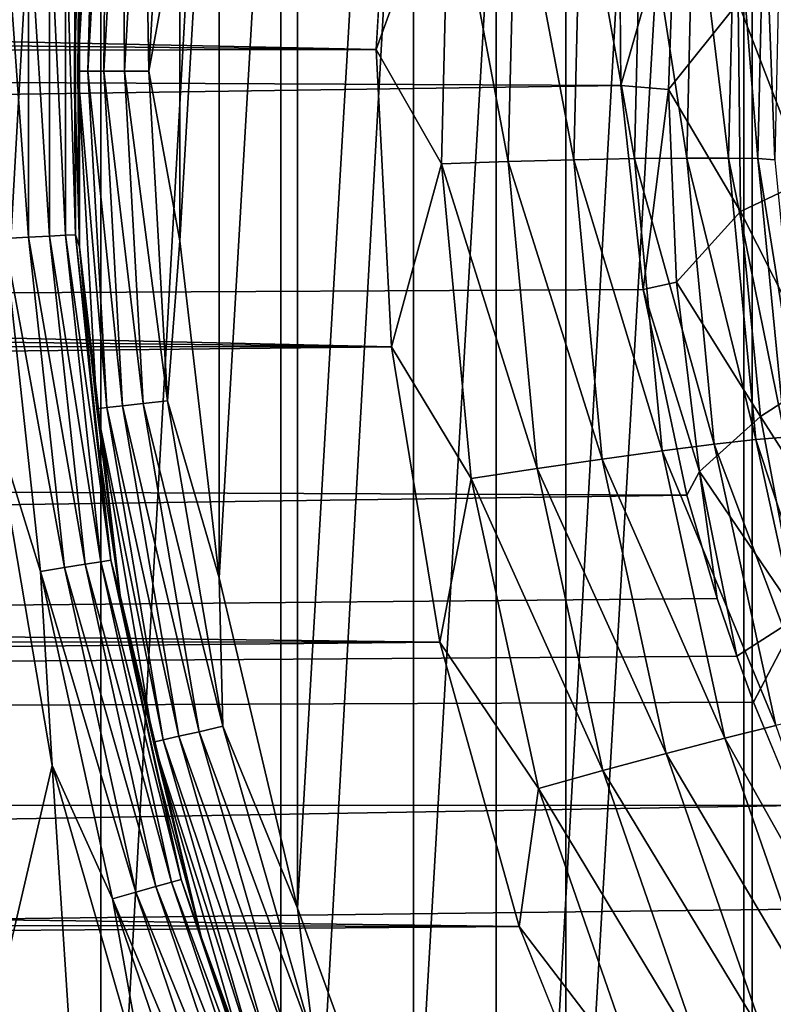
# Model space of a CAD drawing. Header units: millimetres. Extents: x -139 to 106, y -8 to 139.
# Tile 246 of 459: x -15.27 to -11.52, y 65.65 to 70.54. Entities that reach past the tile are written whole.
import ezdxf

# ---------------------------------------------------------------- set-up
doc = ezdxf.new("R2010")
doc.units = ezdxf.units.MM
doc.header["$LTSCALE"] = 53.842063
for name, color, linetype in [('33', 7, 'CONTINUOUS'), ('34', 7, 'CONTINUOUS'), ('44', 7, 'CONTINUOUS'), ('45', 7, 'CONTINUOUS'), ('497', 7, 'CONTINUOUS'), ('499', 7, 'CONTINUOUS'), ('502', 7, 'CONTINUOUS'), ('503', 7, 'CONTINUOUS'), ('504', 7, 'CONTINUOUS'), ('506', 7, 'CONTINUOUS')]:
    doc.layers.add(name, color=color, linetype=linetype)

msp = doc.modelspace()

# ---------------------------------------------------------------- linework, layer by layer
at = {"layer": '33', "color": 8, "linetype": 'CONTINUOUS'}
for points in [[(-12.2826, 70.2173, 19.1267), (-12.2918, 71.221, 19.4051), (-117, 70.7122, 19.271), (-12.2826, 70.2173, 19.1267)], [(-117, 68.66, 18.5795), (-12.2826, 70.2173, 19.1267), (-117, 70.7122, 19.271), (-117, 68.66, 18.5795)], [(-12.172, 69.2035, 18.787), (-12.2826, 70.2173, 19.1267), (-117, 68.66, 18.5795), (-12.172, 69.2035, 18.787)], [(-11.9545, 68.181, 18.3814), (-12.172, 69.2035, 18.787), (-117, 68.66, 18.5795), (-11.9545, 68.181, 18.3814)], [(-117, 66.6946, 17.6702), (-11.9545, 68.181, 18.3814), (-117, 68.66, 18.5795), (-117, 66.6946, 17.6702)], [(-11.8034, 67.6674, 18.1526), (-11.9545, 68.181, 18.3814), (-117, 66.6946, 17.6702), (-11.8034, 67.6674, 18.1526)], [(-11.7061, 67.3803, 18.0171), (-11.8034, 67.6674, 18.1526), (-117, 66.6946, 17.6702), (-11.7061, 67.3803, 18.0171)], [(-11.6226, 67.1531, 17.9058), (-11.7061, 67.3803, 18.0171), (-117, 66.6946, 17.6702), (-11.6226, 67.1531, 17.9058)], [(-11.4111, 66.639, 17.6407), (-11.6226, 67.1531, 17.9058), (-117, 66.6946, 17.6702), (-11.4111, 66.639, 17.6407)], [(-117, 64.839, 16.5538), (-11.4111, 66.639, 17.6407), (-117, 66.6946, 17.6702), (-117, 64.839, 16.5538)], [(-11.1676, 66.1262, 17.357), (-11.4111, 66.639, 17.6407), (-117, 64.839, 16.5538), (-11.1676, 66.1262, 17.357)], [(-10.8911, 65.6162, 17.0549), (-11.1676, 66.1262, 17.357), (-117, 64.839, 16.5538), (-10.8911, 65.6162, 17.0549)]]:
    msp.add_3dface(points, dxfattribs=at)
at = {"layer": '34', "color": 8, "linetype": 'CONTINUOUS'}
for points in [[(-12.2918, 71.221, 19.4051), (-12.2826, 70.2173, 19.1267), (-12.0106, 71.1663, 19.4121), (-12.2918, 71.221, 19.4051)], [(-12.2826, 70.2173, 19.1267), (-12.0466, 70.1973, 19.135), (-12.0106, 71.1663, 19.4121), (-12.2826, 70.2173, 19.1267)], [(-12.0466, 70.1973, 19.135), (-11.6995, 70.6287, 19.343), (-12.0106, 71.1663, 19.4121), (-12.0466, 70.1973, 19.135)], [(-11.3592, 69.7456, 19.1949), (-11.3594, 70.7327, 19.5204), (-11.6995, 70.6287, 19.343), (-11.3592, 69.7456, 19.1949)], [(-11.6886, 69.591, 19.0017), (-11.6995, 70.6287, 19.343), (-12.0466, 70.1973, 19.135), (-11.6886, 69.591, 19.0017)], [(-11.6886, 69.591, 19.0017), (-11.3592, 69.7456, 19.1949), (-11.6995, 70.6287, 19.343), (-11.6886, 69.591, 19.0017)], [(-12.2826, 70.2173, 19.1267), (-12.172, 69.2035, 18.787), (-12.0466, 70.1973, 19.135), (-12.2826, 70.2173, 19.1267)], [(-12.172, 69.2035, 18.787), (-12.006, 69.2393, 18.8077), (-12.0466, 70.1973, 19.135), (-12.172, 69.2035, 18.787)], [(-12.006, 69.2393, 18.8077), (-11.6886, 69.591, 19.0017), (-12.0466, 70.1973, 19.135), (-12.006, 69.2393, 18.8077)], [(-11.2754, 68.7745, 18.8124), (-11.3592, 69.7456, 19.1949), (-11.6886, 69.591, 19.0017), (-11.2754, 68.7745, 18.8124)], [(-11.588, 68.5712, 18.6011), (-11.6886, 69.591, 19.0017), (-12.006, 69.2393, 18.8077), (-11.588, 68.5712, 18.6011)], [(-11.588, 68.5712, 18.6011), (-11.2754, 68.7745, 18.8124), (-11.6886, 69.591, 19.0017), (-11.588, 68.5712, 18.6011)], [(-12.172, 69.2035, 18.787), (-11.8912, 68.298, 18.4335), (-12.006, 69.2393, 18.8077), (-12.172, 69.2035, 18.787)], [(-11.8912, 68.298, 18.4335), (-11.588, 68.5712, 18.6011), (-12.006, 69.2393, 18.8077), (-11.8912, 68.298, 18.4335)], [(-12.172, 69.2035, 18.787), (-11.9545, 68.181, 18.3814), (-11.8912, 68.298, 18.4335), (-12.172, 69.2035, 18.787)], [(-11.1114, 67.8259, 18.3778), (-11.2754, 68.7745, 18.8124), (-11.588, 68.5712, 18.6011), (-11.1114, 67.8259, 18.3778)], [(-11.4014, 67.5762, 18.1466), (-11.588, 68.5712, 18.6011), (-11.8912, 68.298, 18.4335), (-11.4014, 67.5762, 18.1466)], [(-11.4014, 67.5762, 18.1466), (-11.1114, 67.8259, 18.3778), (-11.588, 68.5712, 18.6011), (-11.4014, 67.5762, 18.1466)], [(-11.9545, 68.181, 18.3814), (-11.8034, 67.6674, 18.1526), (-11.8912, 68.298, 18.4335), (-11.9545, 68.181, 18.3814)], [(-11.8034, 67.6674, 18.1526), (-11.7061, 67.3803, 18.0171), (-11.8912, 68.298, 18.4335), (-11.8034, 67.6674, 18.1526)], [(-11.7061, 67.3803, 18.0171), (-11.4014, 67.5762, 18.1466), (-11.8912, 68.298, 18.4335), (-11.7061, 67.3803, 18.0171)], [(-11.7061, 67.3803, 18.0171), (-11.6226, 67.1531, 17.9058), (-11.4014, 67.5762, 18.1466), (-11.7061, 67.3803, 18.0171)], [(-11.6226, 67.1531, 17.9058), (-11.4111, 66.639, 17.6407), (-11.4014, 67.5762, 18.1466), (-11.6226, 67.1531, 17.9058)]]:
    msp.add_3dface(points, dxfattribs=at)
at = {"layer": '44', "color": 8, "linetype": 'CONTINUOUS'}
for points in [[(-13.4998, 70.3954, -19.927), (-76.5001, 71.7319, -19.9573), (-13.4122, 71.8656, -19.9575), (-13.4998, 70.3954, -19.927)], [(-76.5001, 71.0146, -19.9432), (-76.5001, 71.7319, -19.9573), (-13.4998, 70.3954, -19.927), (-76.5001, 71.0146, -19.9432)], [(-76.5001, 70.3187, -19.9272), (-76.5001, 71.0146, -19.9432), (-13.4998, 70.3954, -19.927), (-76.5001, 70.3187, -19.9272)], [(-13.4238, 68.9187, -19.8864), (-76.5001, 70.3187, -19.9272), (-13.4998, 70.3954, -19.927), (-13.4238, 68.9187, -19.8864)], [(-76.5, 69.634, -19.9094), (-76.5001, 70.3187, -19.9272), (-13.4238, 68.9187, -19.8864), (-76.5, 69.634, -19.9094)], [(-76.5, 68.9368, -19.8891), (-76.5, 69.634, -19.9094), (-13.4238, 68.9187, -19.8864), (-76.5, 68.9368, -19.8891)], [(-76.5, 68.2279, -19.8665), (-76.5, 68.9368, -19.8891), (-13.4238, 68.9187, -19.8864), (-76.5, 68.2279, -19.8665)], [(-13.1837, 67.4499, -19.8376), (-76.5, 68.2279, -19.8665), (-13.4238, 68.9187, -19.8864), (-13.1837, 67.4499, -19.8376)], [(-76.4999, 67.5292, -19.8426), (-76.5, 68.2279, -19.8665), (-13.1837, 67.4499, -19.8376), (-76.4999, 67.5292, -19.8426)], [(-76.4999, 66.8465, -19.818), (-76.4999, 67.5292, -19.8426), (-13.1837, 67.4499, -19.8376), (-76.4999, 66.8465, -19.818)], [(-12.7886, 66.0369, -19.7851), (-76.4999, 66.8465, -19.818), (-13.1837, 67.4499, -19.8376), (-12.7886, 66.0369, -19.7851)], [(-76.4999, 66.1867, -19.7931), (-76.4999, 66.8465, -19.818), (-12.7886, 66.0369, -19.7851), (-76.4999, 66.1867, -19.7931)], [(-76.5, 65.5555, -19.7679), (-76.4999, 66.1867, -19.7931), (-12.7886, 66.0369, -19.7851), (-76.5, 65.5555, -19.7679)], [(-12.2544, 64.7172, -19.7292), (-76.5, 65.5555, -19.7679), (-12.7886, 66.0369, -19.7851), (-12.2544, 64.7172, -19.7292)]]:
    msp.add_3dface(points, dxfattribs=at)
at = {"layer": '45', "color": 8, "linetype": 'CONTINUOUS'}
for points in [[(-13.4998, 70.3954, -19.927), (-13.4122, 71.8656, -19.9575), (-13.1364, 71.397, -19.9746), (-13.4998, 70.3954, -19.927)], [(-13.1751, 69.8275, -19.9375), (-13.4998, 70.3954, -19.927), (-13.1364, 71.397, -19.9746), (-13.1751, 69.8275, -19.9375)], [(-13.1751, 69.8275, -19.9375), (-13.1364, 71.397, -19.9746), (-12.8429, 69.8383, -20.0205), (-13.1751, 69.8275, -19.9375)], [(-13.1364, 71.397, -19.9746), (-12.8052, 71.3684, -20.0576), (-12.8429, 69.8383, -20.0205), (-13.1364, 71.397, -19.9746)], [(-12.8052, 71.3684, -20.0576), (-12.5174, 69.8471, -20.1658), (-12.8429, 69.8383, -20.0205), (-12.8052, 71.3684, -20.0576)], [(-12.4809, 71.3391, -20.203), (-12.5174, 69.8471, -20.1658), (-12.8052, 71.3684, -20.0576), (-12.4809, 71.3391, -20.203)], [(-12.4809, 71.3391, -20.203), (-12.2158, 69.8533, -20.3724), (-12.5174, 69.8471, -20.1658), (-12.4809, 71.3391, -20.203)], [(-12.1806, 71.3106, -20.4096), (-12.2158, 69.8533, -20.3724), (-12.4809, 71.3391, -20.203), (-12.1806, 71.3106, -20.4096)], [(-12.1806, 71.3106, -20.4096), (-11.9548, 69.8564, -20.6328), (-12.2158, 69.8533, -20.3724), (-12.1806, 71.3106, -20.4096)], [(-11.921, 71.2844, -20.67), (-11.9548, 69.8564, -20.6328), (-12.1806, 71.3106, -20.4096), (-11.921, 71.2844, -20.67)], [(-11.921, 71.2844, -20.67), (-11.7475, 69.8564, -20.9339), (-11.9548, 69.8564, -20.6328), (-11.921, 71.2844, -20.67)], [(-11.715, 71.2617, -20.9711), (-11.7475, 69.8564, -20.9339), (-11.921, 71.2844, -20.67), (-11.715, 71.2617, -20.9711)], [(-11.715, 71.2617, -20.9711), (-11.6014, 69.8534, -21.2591), (-11.7475, 69.8564, -20.9339), (-11.715, 71.2617, -20.9711)], [(-11.5701, 71.2435, -21.2964), (-11.6014, 69.8534, -21.2591), (-11.715, 71.2617, -20.9711), (-11.5701, 71.2435, -21.2964)], [(-11.5701, 71.2435, -21.2964), (-11.5174, 69.8478, -21.5911), (-11.6014, 69.8534, -21.2591), (-11.5701, 71.2435, -21.2964)], [(-11.4872, 71.2303, -21.6285), (-11.5174, 69.8478, -21.5911), (-11.5701, 71.2435, -21.2964), (-11.4872, 71.2303, -21.6285)], [(-13.4238, 68.9187, -19.8864), (-13.4998, 70.3954, -19.927), (-13.1751, 69.8275, -19.9375), (-13.4238, 68.9187, -19.8864)], [(-13.0268, 68.2632, -19.8891), (-13.4238, 68.9187, -19.8864), (-13.1751, 69.8275, -19.9375), (-13.0268, 68.2632, -19.8891)], [(-13.1751, 69.8275, -19.9375), (-12.8429, 69.8383, -20.0205), (-12.6982, 68.3132, -19.9721), (-13.1751, 69.8275, -19.9375)], [(-13.0268, 68.2632, -19.8891), (-13.1751, 69.8275, -19.9375), (-12.6982, 68.3132, -19.9721), (-13.0268, 68.2632, -19.8891)], [(-12.5174, 69.8471, -20.1658), (-12.3759, 68.3601, -20.1174), (-12.8429, 69.8383, -20.0205), (-12.5174, 69.8471, -20.1658)], [(-12.8429, 69.8383, -20.0205), (-12.3759, 68.3601, -20.1174), (-12.6982, 68.3132, -19.9721), (-12.8429, 69.8383, -20.0205)], [(-12.2158, 69.8533, -20.3724), (-12.0771, 68.4011, -20.324), (-12.5174, 69.8471, -20.1658), (-12.2158, 69.8533, -20.3724)], [(-12.5174, 69.8471, -20.1658), (-12.0771, 68.4011, -20.324), (-12.3759, 68.3601, -20.1174), (-12.5174, 69.8471, -20.1658)], [(-11.9548, 69.8564, -20.6328), (-11.8181, 68.4341, -20.5843), (-12.2158, 69.8533, -20.3724), (-11.9548, 69.8564, -20.6328)], [(-12.2158, 69.8533, -20.3724), (-11.8181, 68.4341, -20.5843), (-12.0771, 68.4011, -20.324), (-12.2158, 69.8533, -20.3724)], [(-11.7475, 69.8564, -20.9339), (-11.612, 68.4571, -20.8853), (-11.9548, 69.8564, -20.6328), (-11.7475, 69.8564, -20.9339)], [(-11.9548, 69.8564, -20.6328), (-11.612, 68.4571, -20.8853), (-11.8181, 68.4341, -20.5843), (-11.9548, 69.8564, -20.6328)], [(-11.6014, 69.8534, -21.2591), (-11.4662, 68.4697, -21.2105), (-11.7475, 69.8564, -20.9339), (-11.6014, 69.8534, -21.2591)], [(-11.7475, 69.8564, -20.9339), (-11.4662, 68.4697, -21.2105), (-11.612, 68.4571, -20.8853), (-11.7475, 69.8564, -20.9339)], [(-11.5174, 69.8478, -21.5911), (-11.3819, 68.4722, -21.5424), (-11.6014, 69.8534, -21.2591), (-11.5174, 69.8478, -21.5911)], [(-11.6014, 69.8534, -21.2591), (-11.3819, 68.4722, -21.5424), (-11.4662, 68.4697, -21.2105), (-11.6014, 69.8534, -21.2591)], [(-13.1837, 67.4499, -19.8376), (-13.4238, 68.9187, -19.8864), (-13.0268, 68.2632, -19.8891), (-13.1837, 67.4499, -19.8376)], [(-11.612, 68.4571, -20.8853), (-11.3101, 67.083, -20.8296), (-11.8181, 68.4341, -20.5843), (-11.612, 68.4571, -20.8853)], [(-11.4662, 68.4697, -21.2105), (-11.1667, 67.112, -21.1547), (-11.612, 68.4571, -20.8853), (-11.4662, 68.4697, -21.2105)], [(-11.612, 68.4571, -20.8853), (-11.1667, 67.112, -21.1547), (-11.3101, 67.083, -20.8296), (-11.612, 68.4571, -20.8853)], [(-11.8181, 68.4341, -20.5843), (-11.5123, 67.0363, -20.5286), (-12.0771, 68.4011, -20.324), (-11.8181, 68.4341, -20.5843)], [(-11.8181, 68.4341, -20.5843), (-11.3101, 67.083, -20.8296), (-11.5123, 67.0363, -20.5286), (-11.8181, 68.4341, -20.5843)], [(-12.3759, 68.3601, -20.1174), (-12.0576, 66.8974, -20.0618), (-12.6982, 68.3132, -19.9721), (-12.3759, 68.3601, -20.1174)], [(-12.0771, 68.4011, -20.324), (-11.7656, 66.9734, -20.2683), (-12.3759, 68.3601, -20.1174), (-12.0771, 68.4011, -20.324)], [(-12.3759, 68.3601, -20.1174), (-11.7656, 66.9734, -20.2683), (-12.0576, 66.8974, -20.0618), (-12.3759, 68.3601, -20.1174)], [(-12.0771, 68.4011, -20.324), (-11.5123, 67.0363, -20.5286), (-11.7656, 66.9734, -20.2683), (-12.0771, 68.4011, -20.324)], [(-13.0268, 68.2632, -19.8891), (-12.6982, 68.3132, -19.9721), (-12.3721, 66.8127, -19.9165), (-13.0268, 68.2632, -19.8891)], [(-12.6982, 68.3132, -19.9721), (-12.0576, 66.8974, -20.0618), (-12.3721, 66.8127, -19.9165), (-12.6982, 68.3132, -19.9721)], [(-12.6924, 66.724, -19.8335), (-13.1837, 67.4499, -19.8376), (-13.0268, 68.2632, -19.8891), (-12.6924, 66.724, -19.8335)], [(-12.6924, 66.724, -19.8335), (-13.0268, 68.2632, -19.8891), (-12.3721, 66.8127, -19.9165), (-12.6924, 66.724, -19.8335)], [(-12.7886, 66.0369, -19.7851), (-13.1837, 67.4499, -19.8376), (-12.6924, 66.724, -19.8335), (-12.7886, 66.0369, -19.7851)], [(-11.5123, 67.0363, -20.5286), (-11.0419, 65.6855, -20.4676), (-11.7656, 66.9734, -20.2683), (-11.5123, 67.0363, -20.5286)], [(-11.7656, 66.9734, -20.2683), (-11.2864, 65.5938, -20.2074), (-12.0576, 66.8974, -20.0618), (-11.7656, 66.9734, -20.2683)], [(-11.7656, 66.9734, -20.2683), (-11.0419, 65.6855, -20.4676), (-11.2864, 65.5938, -20.2074), (-11.7656, 66.9734, -20.2683)], [(-12.0576, 66.8974, -20.0618), (-11.5675, 65.4842, -20.0009), (-12.3721, 66.8127, -19.9165), (-12.0576, 66.8974, -20.0618)], [(-12.0576, 66.8974, -20.0618), (-11.2864, 65.5938, -20.2074), (-11.5675, 65.4842, -20.0009), (-12.0576, 66.8974, -20.0618)], [(-12.6924, 66.724, -19.8335), (-12.3721, 66.8127, -19.9165), (-11.8698, 65.363, -19.8556), (-12.6924, 66.724, -19.8335)], [(-12.3721, 66.8127, -19.9165), (-11.5675, 65.4842, -20.0009), (-11.8698, 65.363, -19.8556), (-12.3721, 66.8127, -19.9165)], [(-12.1773, 65.2369, -19.7726), (-12.7886, 66.0369, -19.7851), (-12.6924, 66.724, -19.8335), (-12.1773, 65.2369, -19.7726)], [(-12.1773, 65.2369, -19.7726), (-12.6924, 66.724, -19.8335), (-11.8698, 65.363, -19.8556), (-12.1773, 65.2369, -19.7726)], [(-12.2544, 64.7172, -19.7292), (-12.7886, 66.0369, -19.7851), (-12.1773, 65.2369, -19.7726), (-12.2544, 64.7172, -19.7292)]]:
    msp.add_3dface(points, dxfattribs=at)
at = {"layer": '497', "color": 7, "linetype": 'CONTINUOUS', "true_color": 0xe0f2ff}
for points in [[(-11.6297, 78.9482, 98.9082), (-10.5454, 80.24, 98.9082), (-11.6297, 61.6276, 98.9082), (-11.6297, 78.9482, 98.9082)], [(-11.6297, 61.6276, 98.9082), (-10.5454, 80.24, 98.9082), (-10.5454, 60.3358, 98.9082), (-11.6297, 61.6276, 98.9082)], [(-12.5566, 77.5392, 98.9082), (-11.6297, 78.9482, 98.9082), (-12.5566, 63.0366, 98.9082), (-12.5566, 77.5392, 98.9082)], [(-12.5566, 63.0366, 98.9082), (-11.6297, 78.9482, 98.9082), (-11.6297, 61.6276, 98.9082), (-12.5566, 63.0366, 98.9082)], [(-13.3137, 76.0321, 98.9082), (-12.5566, 77.5392, 98.9082), (-13.3137, 64.5436, 98.9082), (-13.3137, 76.0321, 98.9082)], [(-13.3137, 64.5436, 98.9082), (-12.5566, 77.5392, 98.9082), (-12.5566, 63.0366, 98.9082), (-13.3137, 64.5436, 98.9082)], [(-13.8906, 74.4473, 98.9082), (-13.3137, 76.0321, 98.9082), (-13.8906, 66.1284, 98.9082), (-13.8906, 74.4473, 98.9082)], [(-13.8906, 66.1284, 98.9082), (-13.3137, 76.0321, 98.9082), (-13.3137, 64.5436, 98.9082), (-13.8906, 66.1284, 98.9082)], [(-14.2796, 72.8063, 98.9082), (-13.8906, 74.4473, 98.9082), (-14.2796, 67.7695, 98.9082), (-14.2796, 72.8063, 98.9082)], [(-14.2796, 67.7695, 98.9082), (-13.8906, 74.4473, 98.9082), (-13.8906, 66.1284, 98.9082), (-14.2796, 67.7695, 98.9082)], [(-14.4755, 71.1312, 98.9082), (-14.2796, 72.8063, 98.9082), (-14.4755, 69.4446, 98.9082), (-14.4755, 71.1312, 98.9082)], [(-14.4755, 69.4446, 98.9082), (-14.2796, 72.8063, 98.9082), (-14.2796, 67.7695, 98.9082), (-14.4755, 69.4446, 98.9082)]]:
    msp.add_3dface(points, dxfattribs=at)
at = {"layer": '499', "color": 7, "linetype": 'CONTINUOUS', "true_color": 0xe0f2ff}
for points in [[(-11.6708, 81.9517, 188.9082), (-11.6707, 58.6241, 188.9082), (-10.291, 83.1854, 188.9082), (-11.6708, 81.9517, 188.9082)], [(-11.6707, 58.6241, 188.9082), (-10.2909, 57.3903, 188.9082), (-10.291, 83.1854, 188.9082), (-11.6707, 58.6241, 188.9082)], [(-12.9036, 80.5713, 188.9082), (-12.9035, 60.0044, 188.9082), (-11.6708, 81.9517, 188.9082), (-12.9036, 80.5713, 188.9082)], [(-12.9035, 60.0044, 188.9082), (-11.6707, 58.6241, 188.9082), (-11.6708, 81.9517, 188.9082), (-12.9035, 60.0044, 188.9082)], [(-13.9738, 79.0619, 188.9082), (-13.9737, 61.5138, 188.9082), (-12.9036, 80.5713, 188.9082), (-13.9738, 79.0619, 188.9082)], [(-13.9737, 61.5138, 188.9082), (-12.9035, 60.0044, 188.9082), (-12.9036, 80.5713, 188.9082), (-13.9737, 61.5138, 188.9082)], [(-14.8681, 63.1332, 188.9082), (-13.9737, 61.5138, 188.9082), (-13.9738, 79.0619, 188.9082), (-14.8681, 63.1332, 188.9082)], [(-14.8681, 77.4425, 188.9082), (-14.8681, 63.1332, 188.9082), (-13.9738, 79.0619, 188.9082), (-14.8681, 77.4425, 188.9082)], [(-15.5755, 75.7335, 188.9082), (-15.5754, 64.8421, 188.9082), (-14.8681, 77.4425, 188.9082), (-15.5755, 75.7335, 188.9082)], [(-15.5754, 64.8421, 188.9082), (-14.8681, 63.1332, 188.9082), (-14.8681, 77.4425, 188.9082), (-15.5754, 64.8421, 188.9082)]]:
    msp.add_3dface(points, dxfattribs=at)
at = {"layer": '502', "color": 7, "linetype": 'CONTINUOUS', "true_color": 0xe0f2ff}
for points in [[(-15.1112, 66.8382, 101.1082), (-15.5754, 64.8422, 101.1082), (-15.4025, 68.5521, 101.1082), (-15.1112, 66.8382, 101.1082)], [(-14.8681, 63.1332, 101.1082), (-15.5754, 64.8422, 101.1082), (-15.1112, 66.8382, 101.1082), (-14.8681, 63.1332, 101.1082)], [(-14.6299, 65.1676, 101.1082), (-14.8681, 63.1332, 101.1082), (-15.1112, 66.8382, 101.1082), (-14.6299, 65.1676, 101.1082)]]:
    msp.add_3dface(points, dxfattribs=at)
at = {"layer": '503', "color": 7, "linetype": 'CONTINUOUS', "true_color": 0xe0f2ff}
for points in [[(-14.9746, 71.1601, 100.6082), (-14.9746, 69.4157, 99.4082), (-15, 70.2879, 100.6082), (-14.9746, 71.1601, 100.6082)], [(-14.9746, 71.1601, 99.4082), (-14.9746, 69.4157, 99.4082), (-14.9746, 71.1601, 100.6082), (-14.9746, 71.1601, 99.4082)], [(-15, 70.2879, 100.6082), (-14.9746, 69.4157, 99.4082), (-14.9746, 69.4157, 100.6082), (-15, 70.2879, 100.6082)], [(-14.9746, 69.4157, 99.4082), (-14.7721, 67.6832, 99.4082), (-14.9746, 69.4157, 100.6082), (-14.9746, 69.4157, 99.4082)], [(-14.9746, 69.4157, 100.6082), (-14.7721, 67.6832, 99.4082), (-14.8986, 68.5465, 100.6082), (-14.9746, 69.4157, 100.6082)], [(-14.8986, 68.5465, 100.6082), (-14.7721, 67.6832, 99.4082), (-14.7721, 67.6832, 100.6082), (-14.8986, 68.5465, 100.6082)], [(-14.7721, 67.6832, 99.4082), (-14.3698, 65.9858, 99.4082), (-14.7721, 67.6832, 100.6082), (-14.7721, 67.6832, 99.4082)], [(-14.7721, 67.6832, 100.6082), (-14.3698, 65.9858, 99.4082), (-14.5957, 66.8287, 100.6082), (-14.7721, 67.6832, 100.6082)], [(-14.5957, 66.8287, 100.6082), (-14.3698, 65.9858, 99.4082), (-14.3698, 65.9858, 100.6082), (-14.5957, 66.8287, 100.6082)], [(-14.3698, 65.9858, 99.4082), (-13.7732, 64.3467, 99.4082), (-14.3698, 65.9858, 100.6082), (-14.3698, 65.9858, 99.4082)], [(-14.3698, 65.9858, 100.6082), (-13.7732, 64.3467, 99.4082), (-14.0954, 65.1576, 100.6082), (-14.3698, 65.9858, 100.6082)]]:
    msp.add_3dface(points, dxfattribs=at)
at = {"layer": '504', "color": 7, "linetype": 'CONTINUOUS', "true_color": 0xe0f2ff}
for points in [[(-14.9831, 70.2879, 99.2793), (-14.9746, 71.1601, 99.4082), (-14.8889, 71.9655, 99.2793), (-14.9831, 70.2879, 99.2793)], [(-14.9831, 70.2879, 99.2793), (-14.8889, 71.9655, 99.2793), (-14.9332, 70.2879, 99.1585), (-14.9831, 70.2879, 99.2793)], [(-14.9332, 70.2879, 99.1585), (-14.8889, 71.9655, 99.2793), (-14.8393, 71.9599, 99.1585), (-14.9332, 70.2879, 99.1585)], [(-14.9332, 70.2879, 99.1585), (-14.8393, 71.9599, 99.1585), (-14.8537, 70.2879, 99.0548), (-14.9332, 70.2879, 99.1585)], [(-14.8537, 70.2879, 99.0548), (-14.8393, 71.9599, 99.1585), (-14.7603, 71.951, 99.0548), (-14.8537, 70.2879, 99.0548)], [(-14.8537, 70.2879, 99.0548), (-14.7603, 71.951, 99.0548), (-14.7501, 70.2879, 98.9753), (-14.8537, 70.2879, 99.0548)], [(-14.7501, 70.2879, 98.9753), (-14.7603, 71.951, 99.0548), (-14.6574, 71.9394, 98.9753), (-14.7501, 70.2879, 98.9753)], [(-14.7501, 70.2879, 98.9753), (-14.6574, 71.9394, 98.9753), (-14.6294, 70.2879, 98.9252), (-14.7501, 70.2879, 98.9753)], [(-14.6294, 70.2879, 98.9252), (-14.6574, 71.9394, 98.9753), (-14.5374, 71.9259, 98.9252), (-14.6294, 70.2879, 98.9252)], [(-14.4755, 71.1312, 98.9082), (-14.6294, 70.2879, 98.9252), (-14.5374, 71.9259, 98.9252), (-14.4755, 71.1312, 98.9082)], [(-14.9746, 69.4157, 99.4082), (-14.9746, 71.1601, 99.4082), (-14.9831, 70.2879, 99.2793), (-14.9746, 69.4157, 99.4082)], [(-14.4755, 71.1312, 98.9082), (-14.4755, 69.4446, 98.9082), (-14.6294, 70.2879, 98.9252), (-14.4755, 71.1312, 98.9082)], [(-14.8889, 68.6103, 99.2793), (-14.9746, 69.4157, 99.4082), (-14.9831, 70.2879, 99.2793), (-14.8889, 68.6103, 99.2793)], [(-14.8889, 68.6103, 99.2793), (-14.9831, 70.2879, 99.2793), (-14.8393, 68.6159, 99.1585), (-14.8889, 68.6103, 99.2793)], [(-14.8393, 68.6159, 99.1585), (-14.9831, 70.2879, 99.2793), (-14.9332, 70.2879, 99.1585), (-14.8393, 68.6159, 99.1585)], [(-14.8393, 68.6159, 99.1585), (-14.9332, 70.2879, 99.1585), (-14.7603, 68.6248, 99.0548), (-14.8393, 68.6159, 99.1585)], [(-14.7603, 68.6248, 99.0548), (-14.9332, 70.2879, 99.1585), (-14.8537, 70.2879, 99.0548), (-14.7603, 68.6248, 99.0548)], [(-14.7603, 68.6248, 99.0548), (-14.8537, 70.2879, 99.0548), (-14.6574, 68.6364, 98.9753), (-14.7603, 68.6248, 99.0548)], [(-14.6574, 68.6364, 98.9753), (-14.8537, 70.2879, 99.0548), (-14.7501, 70.2879, 98.9753), (-14.6574, 68.6364, 98.9753)], [(-14.6574, 68.6364, 98.9753), (-14.7501, 70.2879, 98.9753), (-14.5374, 68.6499, 98.9252), (-14.6574, 68.6364, 98.9753)], [(-14.5374, 68.6499, 98.9252), (-14.7501, 70.2879, 98.9753), (-14.6294, 70.2879, 98.9252), (-14.5374, 68.6499, 98.9252)], [(-14.4755, 69.4446, 98.9082), (-14.5374, 68.6499, 98.9252), (-14.6294, 70.2879, 98.9252), (-14.4755, 69.4446, 98.9082)], [(-14.4755, 69.4446, 98.9082), (-14.2796, 67.7695, 98.9082), (-14.5374, 68.6499, 98.9252), (-14.4755, 69.4446, 98.9082)], [(-14.7721, 67.6832, 99.4082), (-14.9746, 69.4157, 99.4082), (-14.8889, 68.6103, 99.2793), (-14.7721, 67.6832, 99.4082)], [(-14.2626, 67.0325, 98.9252), (-14.6574, 68.6364, 98.9753), (-14.5374, 68.6499, 98.9252), (-14.2626, 67.0325, 98.9252)], [(-14.2796, 67.7695, 98.9082), (-14.2626, 67.0325, 98.9252), (-14.5374, 68.6499, 98.9252), (-14.2796, 67.7695, 98.9082)], [(-14.5588, 66.9649, 99.1585), (-14.8889, 68.6103, 99.2793), (-14.8393, 68.6159, 99.1585), (-14.5588, 66.9649, 99.1585)], [(-14.6074, 66.9538, 99.2793), (-14.7721, 67.6832, 99.4082), (-14.8889, 68.6103, 99.2793), (-14.6074, 66.9538, 99.2793)], [(-14.6074, 66.9538, 99.2793), (-14.8889, 68.6103, 99.2793), (-14.5588, 66.9649, 99.1585), (-14.6074, 66.9538, 99.2793)], [(-14.4813, 66.9826, 99.0548), (-14.8393, 68.6159, 99.1585), (-14.7603, 68.6248, 99.0548), (-14.4813, 66.9826, 99.0548)], [(-14.5588, 66.9649, 99.1585), (-14.8393, 68.6159, 99.1585), (-14.4813, 66.9826, 99.0548), (-14.5588, 66.9649, 99.1585)], [(-14.3803, 67.0057, 98.9753), (-14.7603, 68.6248, 99.0548), (-14.6574, 68.6364, 98.9753), (-14.3803, 67.0057, 98.9753)], [(-14.4813, 66.9826, 99.0548), (-14.7603, 68.6248, 99.0548), (-14.3803, 67.0057, 98.9753), (-14.4813, 66.9826, 99.0548)], [(-14.3803, 67.0057, 98.9753), (-14.6574, 68.6364, 98.9753), (-14.2626, 67.0325, 98.9252), (-14.3803, 67.0057, 98.9753)], [(-14.2796, 67.7695, 98.9082), (-13.8906, 66.1284, 98.9082), (-14.2626, 67.0325, 98.9252), (-14.2796, 67.7695, 98.9082)], [(-14.3698, 65.9858, 99.4082), (-14.7721, 67.6832, 99.4082), (-14.6074, 66.9538, 99.2793), (-14.3698, 65.9858, 99.4082)], [(-13.8085, 65.4561, 98.9252), (-14.3803, 67.0057, 98.9753), (-14.2626, 67.0325, 98.9252), (-13.8085, 65.4561, 98.9252)], [(-13.8906, 66.1284, 98.9082), (-13.8085, 65.4561, 98.9252), (-14.2626, 67.0325, 98.9252), (-13.8906, 66.1284, 98.9082)], [(-13.9224, 65.4162, 98.9753), (-14.4813, 66.9826, 99.0548), (-14.3803, 67.0057, 98.9753), (-13.9224, 65.4162, 98.9753)], [(-13.9224, 65.4162, 98.9753), (-14.3803, 67.0057, 98.9753), (-13.8085, 65.4561, 98.9252), (-13.9224, 65.4162, 98.9753)], [(-14.0952, 65.3558, 99.1585), (-14.6074, 66.9538, 99.2793), (-14.5588, 66.9649, 99.1585), (-14.0952, 65.3558, 99.1585)], [(-14.1423, 65.3393, 99.2793), (-14.3698, 65.9858, 99.4082), (-14.6074, 66.9538, 99.2793), (-14.1423, 65.3393, 99.2793)], [(-14.1423, 65.3393, 99.2793), (-14.6074, 66.9538, 99.2793), (-14.0952, 65.3558, 99.1585), (-14.1423, 65.3393, 99.2793)], [(-14.0202, 65.382, 99.0548), (-14.5588, 66.9649, 99.1585), (-14.4813, 66.9826, 99.0548), (-14.0202, 65.382, 99.0548)], [(-14.0952, 65.3558, 99.1585), (-14.5588, 66.9649, 99.1585), (-14.0202, 65.382, 99.0548), (-14.0952, 65.3558, 99.1585)], [(-14.0202, 65.382, 99.0548), (-14.4813, 66.9826, 99.0548), (-13.9224, 65.4162, 98.9753), (-14.0202, 65.382, 99.0548)], [(-13.8906, 66.1284, 98.9082), (-13.3137, 64.5436, 98.9082), (-13.8085, 65.4561, 98.9252), (-13.8906, 66.1284, 98.9082)], [(-13.7732, 64.3467, 99.4082), (-14.3698, 65.9858, 99.4082), (-14.1423, 65.3393, 99.2793), (-13.7732, 64.3467, 99.4082)]]:
    msp.add_3dface(points, dxfattribs=at)
at = {"layer": '506', "color": 7, "linetype": 'CONTINUOUS', "true_color": 0xe0f2ff}
for points in [[(-14.9746, 71.1601, 100.6082), (-15, 70.2879, 100.6082), (-14.9949, 71.1009, 100.7371), (-14.9746, 71.1601, 100.6082)], [(-15.348, 69.4557, 101.0912), (-15.348, 71.12, 101.0912), (-15.2275, 69.4623, 101.0412), (-15.348, 69.4557, 101.0912)], [(-15.2275, 69.4623, 101.0412), (-15.348, 71.12, 101.0912), (-15.2275, 71.1135, 101.0412), (-15.2275, 69.4623, 101.0412)], [(-15.2275, 69.4623, 101.0412), (-15.2275, 71.1135, 101.0412), (-15.124, 69.4679, 100.9616), (-15.2275, 69.4623, 101.0412)], [(-15.124, 69.4679, 100.9616), (-15.2275, 71.1135, 101.0412), (-15.124, 71.1079, 100.9616), (-15.124, 69.4679, 100.9616)], [(-15.124, 69.4679, 100.9616), (-15.124, 71.1079, 100.9616), (-15.0447, 69.4722, 100.8579), (-15.124, 69.4679, 100.9616)], [(-15.0447, 69.4722, 100.8579), (-15.124, 71.1079, 100.9616), (-15.0447, 71.1036, 100.8579), (-15.0447, 69.4722, 100.8579)], [(-15.0447, 69.4722, 100.8579), (-15.0447, 71.1036, 100.8579), (-14.9949, 69.4749, 100.7371), (-15.0447, 69.4722, 100.8579)], [(-14.9949, 69.4749, 100.7371), (-15.0447, 71.1036, 100.8579), (-14.9949, 71.1009, 100.7371), (-14.9949, 69.4749, 100.7371)], [(-15, 70.2879, 100.6082), (-14.9949, 69.4749, 100.7371), (-14.9949, 71.1009, 100.7371), (-15, 70.2879, 100.6082)], [(-15, 70.2879, 100.6082), (-14.9746, 69.4157, 100.6082), (-14.9949, 69.4749, 100.7371), (-15, 70.2879, 100.6082)], [(-15.1681, 67.8012, 101.0912), (-15.4025, 68.5521, 101.1082), (-15.348, 69.4557, 101.0912), (-15.1681, 67.8012, 101.0912)], [(-15.049, 67.8207, 101.0412), (-15.348, 69.4557, 101.0912), (-15.2275, 69.4623, 101.0412), (-15.049, 67.8207, 101.0412)], [(-15.1681, 67.8012, 101.0912), (-15.348, 69.4557, 101.0912), (-15.049, 67.8207, 101.0412), (-15.1681, 67.8012, 101.0912)], [(-14.9467, 67.8375, 100.9616), (-15.2275, 69.4623, 101.0412), (-15.124, 69.4679, 100.9616), (-14.9467, 67.8375, 100.9616)], [(-15.049, 67.8207, 101.0412), (-15.2275, 69.4623, 101.0412), (-14.9467, 67.8375, 100.9616), (-15.049, 67.8207, 101.0412)], [(-14.8683, 67.8504, 100.8579), (-15.124, 69.4679, 100.9616), (-15.0447, 69.4722, 100.8579), (-14.8683, 67.8504, 100.8579)], [(-14.9467, 67.8375, 100.9616), (-15.124, 69.4679, 100.9616), (-14.8683, 67.8504, 100.8579), (-14.9467, 67.8375, 100.9616)], [(-14.8191, 67.8584, 100.7371), (-15.0447, 69.4722, 100.8579), (-14.9949, 69.4749, 100.7371), (-14.8191, 67.8584, 100.7371)], [(-14.8683, 67.8504, 100.8579), (-15.0447, 69.4722, 100.8579), (-14.8191, 67.8584, 100.7371), (-14.8683, 67.8504, 100.8579)], [(-14.9746, 69.4157, 100.6082), (-14.8986, 68.5465, 100.6082), (-14.9949, 69.4749, 100.7371), (-14.9746, 69.4157, 100.6082)], [(-14.8986, 68.5465, 100.6082), (-14.8191, 67.8584, 100.7371), (-14.9949, 69.4749, 100.7371), (-14.8986, 68.5465, 100.6082)], [(-15.1112, 66.8382, 101.1082), (-15.4025, 68.5521, 101.1082), (-15.1681, 67.8012, 101.0912), (-15.1112, 66.8382, 101.1082)], [(-14.8986, 68.5465, 100.6082), (-14.7721, 67.6832, 100.6082), (-14.8191, 67.8584, 100.7371), (-14.8986, 68.5465, 100.6082)], [(-14.694, 66.2081, 101.0412), (-15.1681, 67.8012, 101.0912), (-15.049, 67.8207, 101.0412), (-14.694, 66.2081, 101.0412)], [(-14.5942, 66.2358, 100.9616), (-15.049, 67.8207, 101.0412), (-14.9467, 67.8375, 100.9616), (-14.5942, 66.2358, 100.9616)], [(-14.694, 66.2081, 101.0412), (-15.049, 67.8207, 101.0412), (-14.5942, 66.2358, 100.9616), (-14.694, 66.2081, 101.0412)], [(-14.5176, 66.2571, 100.8579), (-14.9467, 67.8375, 100.9616), (-14.8683, 67.8504, 100.8579), (-14.5176, 66.2571, 100.8579)], [(-14.5942, 66.2358, 100.9616), (-14.9467, 67.8375, 100.9616), (-14.5176, 66.2571, 100.8579), (-14.5942, 66.2358, 100.9616)], [(-14.4695, 66.2704, 100.7371), (-14.8683, 67.8504, 100.8579), (-14.8191, 67.8584, 100.7371), (-14.4695, 66.2704, 100.7371)], [(-14.5176, 66.2571, 100.8579), (-14.8683, 67.8504, 100.8579), (-14.4695, 66.2704, 100.7371), (-14.5176, 66.2571, 100.8579)], [(-14.7721, 67.6832, 100.6082), (-14.5957, 66.8287, 100.6082), (-14.8191, 67.8584, 100.7371), (-14.7721, 67.6832, 100.6082)], [(-14.5957, 66.8287, 100.6082), (-14.4695, 66.2704, 100.7371), (-14.8191, 67.8584, 100.7371), (-14.5957, 66.8287, 100.6082)], [(-14.8103, 66.1758, 101.0912), (-15.1112, 66.8382, 101.1082), (-15.1681, 67.8012, 101.0912), (-14.8103, 66.1758, 101.0912)], [(-14.8103, 66.1758, 101.0912), (-15.1681, 67.8012, 101.0912), (-14.694, 66.2081, 101.0412), (-14.8103, 66.1758, 101.0912)], [(-14.6299, 65.1676, 101.1082), (-15.1112, 66.8382, 101.1082), (-14.8103, 66.1758, 101.0912), (-14.6299, 65.1676, 101.1082)], [(-14.5957, 66.8287, 100.6082), (-14.3698, 65.9858, 100.6082), (-14.4695, 66.2704, 100.7371), (-14.5957, 66.8287, 100.6082)], [(-13.9967, 64.7111, 100.8579), (-14.5942, 66.2358, 100.9616), (-14.5176, 66.2571, 100.8579), (-13.9967, 64.7111, 100.8579)], [(-13.9504, 64.7296, 100.7371), (-14.5176, 66.2571, 100.8579), (-14.4695, 66.2704, 100.7371), (-13.9504, 64.7296, 100.7371)], [(-13.9967, 64.7111, 100.8579), (-14.5176, 66.2571, 100.8579), (-13.9504, 64.7296, 100.7371), (-13.9967, 64.7111, 100.8579)], [(-14.3698, 65.9858, 100.6082), (-14.0954, 65.1576, 100.6082), (-14.4695, 66.2704, 100.7371), (-14.3698, 65.9858, 100.6082)], [(-14.0954, 65.1576, 100.6082), (-13.9504, 64.7296, 100.7371), (-14.4695, 66.2704, 100.7371), (-14.0954, 65.1576, 100.6082)], [(-14.1668, 64.6433, 101.0412), (-14.8103, 66.1758, 101.0912), (-14.694, 66.2081, 101.0412), (-14.1668, 64.6433, 101.0412)], [(-14.0705, 64.6817, 100.9616), (-14.694, 66.2081, 101.0412), (-14.5942, 66.2358, 100.9616), (-14.0705, 64.6817, 100.9616)], [(-14.1668, 64.6433, 101.0412), (-14.694, 66.2081, 101.0412), (-14.0705, 64.6817, 100.9616), (-14.1668, 64.6433, 101.0412)], [(-14.0705, 64.6817, 100.9616), (-14.5942, 66.2358, 100.9616), (-13.9967, 64.7111, 100.8579), (-14.0705, 64.6817, 100.9616)], [(-14.2789, 64.5987, 101.0912), (-14.6299, 65.1676, 101.1082), (-14.8103, 66.1758, 101.0912), (-14.2789, 64.5987, 101.0912)], [(-14.2789, 64.5987, 101.0912), (-14.8103, 66.1758, 101.0912), (-14.1668, 64.6433, 101.0412), (-14.2789, 64.5987, 101.0912)]]:
    msp.add_3dface(points, dxfattribs=at)

doc.saveas('drawing.dxf')
